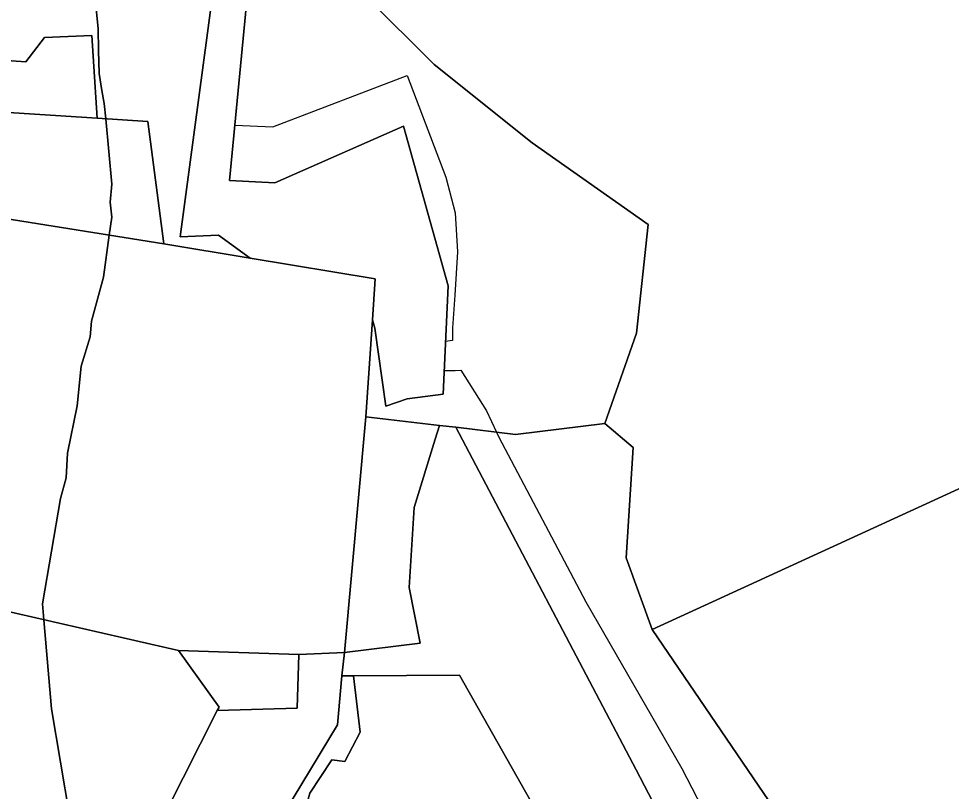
# Model space of a CAD drawing. Extents: x -477304 to -465429, y -1159113 to -1149210.
# Drawn here: x -474028.8 to -473764, y -1155897.7 to -1155678.3 of the extents above; entities that cross this region are included whole.
import ezdxf

# ---------------------------------------------------------------- set-up
doc = ezdxf.new("R2010")
doc.units = 0
for name, color, linetype in [('BPEJ_s', 7, 'Continuous'), ('orna_s', 7, 'Continuous'), ('ostatni_s', 7, 'Continuous'), ('PUPFL_s', 7, 'Continuous'), ('trav_porost_s', 7, 'Continuous')]:
    doc.layers.add(name, color=color, linetype=linetype)

msp = doc.modelspace()

# ---------------------------------------------------------------- linework, layer by layer
at = {"layer": 'BPEJ_s'}
for points in [[(-474008.1, -1155662.33), (-474006.19, -1155681.04), (-474006.08, -1155687.34), (-474005.97, -1155693.8), (-474005.13, -1155698.61), (-474004.49, -1155702.31), (-474004.08, -1155706.69), (-474002.36, -1155725.27), (-474002.78, -1155730.38), (-474002.36, -1155734.63), (-474003.06, -1155739.72), (-474004.7, -1155751.64), (-474008.1, -1155764.19), (-474008.52, -1155768.65), (-474011.08, -1155776.94), (-474012.14, -1155788.21), (-474014.91, -1155801.61), (-474015.33, -1155808.63), (-474016.87, -1155814.53), (-474022, -1155844.42), (-474021.61, -1155848.93), (-474019.46, -1155874.19)], [(-474014.38, -1155904.53), (-474019.46, -1155874.19), (-474021.61, -1155848.93), (-474022, -1155844.42), (-474016.87, -1155814.53), (-474015.33, -1155808.63), (-474014.91, -1155801.61), (-474012.14, -1155788.21), (-474011.08, -1155776.94), (-474008.52, -1155768.65), (-474008.1, -1155764.19), (-474004.7, -1155751.64), (-474003.06, -1155739.72), (-474002.36, -1155734.63), (-474002.78, -1155730.38), (-474002.36, -1155725.27), (-474004.08, -1155706.69), (-474004.49, -1155702.31), (-474005.13, -1155698.61), (-474005.97, -1155693.8), (-474006.08, -1155687.34), (-474006.19, -1155681.04), (-474008.1, -1155662.33)], [(-473964.11, -1155674), (-473967.41, -1155708.54), (-473956.59, -1155708.96), (-473918.5, -1155694.38), (-473907.45, -1155723.3), (-473904.87, -1155733.41), (-473904.16, -1155744.46), (-473904.97, -1155756.81), (-473905.58, -1155766.08), (-473905.58, -1155769.61), (-473907.55, -1155769.9), (-473907.93, -1155778.21), (-473904.87, -1155778.12), (-473903.23, -1155778.07)], [(-473964.11, -1155674), (-473967.41, -1155708.54), (-473956.59, -1155708.96), (-473918.5, -1155694.38), (-473907.45, -1155723.3), (-473904.87, -1155733.41), (-473904.16, -1155744.46), (-473904.97, -1155756.81), (-473905.58, -1155766.08), (-473905.58, -1155769.61), (-473907.55, -1155769.9), (-473907.93, -1155778.21), (-473904.87, -1155778.12), (-473903.23, -1155778.07), (-473895.94, -1155789.59), (-473893.09, -1155795.66), (-473892.41, -1155797.11), (-473867.73, -1155843.89), (-473840.46, -1155891.14), (-473816.01, -1155938.63)], [(-473903.23, -1155778.07), (-473895.94, -1155789.59), (-473893.09, -1155795.66), (-473892.41, -1155797.11), (-473867.73, -1155843.89), (-473840.46, -1155891.14), (-473816.01, -1155938.63), (-473789.68, -1155985.64), (-473785.41, -1156000), (-473774.08, -1156043.98), (-473771.25, -1156054.95), (-473782.46, -1156063.7), (-473837.96, -1156107.01)], [(-474019.46, -1155874.19), (-474014.38, -1155904.53), (-474001.47, -1155932.28), (-474000.27, -1155934.87), (-473984.91, -1155953.04), (-473977.97, -1155961.25), (-473951.73, -1155977.76), (-473941.57, -1155991.31), (-473941.42, -1155999.74), (-473941.42, -1156000), (-473942.33, -1156000), (-473933.63, -1156010.28), (-473925.1, -1156020.36), (-473924.07, -1156021.58), (-473918.1, -1156028.62), (-473893.16, -1156049.89), (-473882.42, -1156059.05), (-473856.09, -1156082.45), (-473837.96, -1156107.01)]]:
    msp.add_lwpolyline(points, dxfattribs=at)
at = {"layer": 'orna_s'}
msp.add_lwpolyline([(-474061.73, -1155730.35), (-473987.61, -1155742.19), (-473963.01, -1155746.28), (-473927.56, -1155752.18), (-473928.33, -1155763.78), (-473930.17, -1155791.28), (-473936.26, -1155858.2), (-473949.23, -1155858.79), (-473983.39, -1155857.71), (-474032.99, -1155846.32)], dxfattribs=at)
msp.add_lwpolyline([(-473927.05, -1155918.71), (-473937.57, -1155922.44), (-473943.56, -1155929.85), (-473954.82, -1155929.85), (-473946.12, -1155898.18), (-473939.83, -1155888.71), (-473936.16, -1155889.2), (-473931.78, -1155880.83), (-473933.71, -1155864.88), (-473903.61, -1155864.69), (-473882, -1155902.78), (-473884.08, -1155904.24), (-473883.13, -1155914.37), (-473901.23, -1155915.22), (-473912.33, -1155924.45)], close=True, dxfattribs=at)
at = {"layer": 'ostatni_s'}
for points in [[(-474075.37, -1155724.72), (-474072.46, -1155724.71), (-474072.07, -1155706.79), (-474063.12, -1155705.09), (-474062.8, -1155702.96), (-474006.49, -1155706.54), (-473992.14, -1155707.45), (-473987.61, -1155742.19), (-474061.73, -1155730.35), (-474090.71, -1155725.72), (-474090.92, -1155724.05), (-474088.66, -1155724.12), (-474082.7, -1155724.36), (-474080.68, -1155724.44)], [(-473910.48, -1155797.7), (-473916.49, -1155817.05), (-473917.92, -1155839.77), (-473914.75, -1155855.63), (-473936.26, -1155858.2), (-473930.17, -1155791.28), (-473909.29, -1155793.74)], [(-474023.28, -1155975.47), (-474024.96, -1155978.79), (-474029.23, -1155980.72), (-474048.32, -1155989.36), (-474051.04, -1155983.65), (-474060.5, -1155972.93), (-474062.07, -1155959.9), (-474071.78, -1155876.64), (-474076.44, -1155836.7), (-474032.99, -1155846.32), (-473983.39, -1155857.71), (-473971.9, -1155873.72), (-473972.4, -1155874.72), (-474015.74, -1155960.53), (-474019.79, -1155968.56)]]:
    msp.add_lwpolyline(points, close=True, dxfattribs=at)
msp.add_lwpolyline([(-473882, -1155902.78), (-473903.61, -1155864.69), (-473933.71, -1155864.88), (-473937.03, -1155864.9), (-473936.26, -1155858.2), (-473914.75, -1155855.63), (-473917.92, -1155839.77), (-473916.49, -1155817.05), (-473910.48, -1155797.7), (-473909.29, -1155793.74), (-473904.62, -1155794.3), (-473853.41, -1155891.58), (-473802.02, -1155990.14)], dxfattribs=at)
at = {"layer": 'PUPFL_s'}
for points in [[(-473966.05, -1155655.32), (-473967.43, -1155642.02), (-473964.95, -1155643.59), (-473938.68, -1155664.11), (-473930.1, -1155671.93), (-473910.84, -1155691.31), (-473883.01, -1155713.5), (-473850.05, -1155736.72), (-473853.33, -1155767.58), (-473862.3, -1155793.17), (-473887.7, -1155796.3), (-473904.62, -1155794.3), (-473909.29, -1155793.74), (-473930.17, -1155791.28), (-473928.33, -1155763.78), (-473927.65, -1155766.14), (-473924.53, -1155788.25), (-473918.45, -1155786.19), (-473908.23, -1155784.85), (-473906.83, -1155754.08), (-473919.53, -1155708.81), (-473956.06, -1155724.86), (-473968.9, -1155724.17), (-473964.11, -1155674)], [(-473856.29, -1155831.33), (-473848.93, -1155851.67), (-473787.07, -1155942.49), (-473728.2, -1156031.6), (-473765.75, -1156060.03), (-473802.02, -1155990.14), (-473853.41, -1155891.58), (-473904.62, -1155794.3), (-473887.7, -1155796.3), (-473862.3, -1155793.17), (-473854.27, -1155800.04)]]:
    msp.add_lwpolyline(points, close=True, dxfattribs=at)
for points in [[(-473654.27, -1155762.41), (-473848.93, -1155851.67), (-473856.29, -1155831.33), (-473854.27, -1155800.04), (-473862.3, -1155793.17), (-473853.33, -1155767.58), (-473850.05, -1155736.72), (-473883.01, -1155713.5), (-473910.84, -1155691.31), (-473930.1, -1155671.93)], [(-474026.76, -1156359.93), (-474028.57, -1156232.83), (-474037.61, -1156229.81), (-474034.02, -1156182.2), (-474043.37, -1156123.69), (-473957.29, -1156142), (-473947.01, -1156144.19), (-473903.77, -1156151.36), (-473890.91, -1156154.78), (-473765.75, -1156060.03), (-473728.2, -1156031.6), (-473787.07, -1155942.49), (-473848.93, -1155851.67), (-473654.27, -1155762.41)]]:
    msp.add_lwpolyline(points, dxfattribs=at)
at = {"layer": 'trav_porost_s'}
for points in [[(-474006.49, -1155706.54), (-474008.03, -1155683.03), (-474021.47, -1155683.57), (-474026.74, -1155690.56), (-474047.36, -1155689.09), (-474040.9, -1155649.14), (-474046.83, -1155640.64), (-474051.38, -1155631.18), (-474050.87, -1155627.89), (-474044.67, -1155628.43), (-474044.78, -1155625.92), (-474038.98, -1155626.41), (-474039.04, -1155640.04), (-474032.8, -1155648.08), (-474004.92, -1155645.56), (-473993.73, -1155636.15), (-473971.07, -1155651.85), (-473982.92, -1155740.2), (-473972.05, -1155739.78), (-473963.01, -1155746.28), (-473987.61, -1155742.19), (-473992.14, -1155707.45)], [(-474086.59, -1155663.88), (-474095.22, -1155664.14), (-474094.6, -1155653.87), (-474087.81, -1155654.83), (-474083.96, -1155634.65), (-474068.27, -1155635.61), (-474067.44, -1155631.1), (-474051.38, -1155631.18), (-474046.83, -1155640.64), (-474040.9, -1155649.14), (-474047.36, -1155689.09), (-474026.74, -1155690.56), (-474021.47, -1155683.57), (-474008.03, -1155683.03), (-474006.49, -1155706.54), (-474062.8, -1155702.96), (-474093.55, -1155701.01), (-474094.7, -1155684.3), (-474094.98, -1155672.46), (-474092.87, -1155672.4), (-474092.71, -1155678.12), (-474086.18, -1155677.93)], [(-473908.23, -1155784.85), (-473918.45, -1155786.19), (-473924.53, -1155788.25), (-473927.65, -1155766.14), (-473928.33, -1155763.78), (-473927.56, -1155752.18), (-473963.01, -1155746.28), (-473972.05, -1155739.78), (-473982.92, -1155740.2), (-473971.07, -1155651.85), (-473966.05, -1155655.32), (-473964.11, -1155674), (-473968.9, -1155724.17), (-473956.06, -1155724.86), (-473919.53, -1155708.81), (-473906.83, -1155754.08)], [(-473937.03, -1155864.9), (-473938.29, -1155878.8), (-473950.82, -1155899.59), (-473983.9, -1155951.39), (-473991.35, -1155963.57), (-474005.68, -1155961.78), (-474015.74, -1155960.53), (-473972.4, -1155874.72), (-473949.71, -1155874.06), (-473949.23, -1155858.79), (-473936.26, -1155858.2)], [(-473949.23, -1155858.79), (-473949.71, -1155874.06), (-473972.4, -1155874.72), (-473971.9, -1155873.72), (-473983.39, -1155857.71)], [(-473912.33, -1155924.45), (-473900.93, -1155940.56), (-473935.02, -1155943.32), (-473958.77, -1155958.76), (-473948.51, -1155978.49), (-473960.77, -1155961.45), (-473977.71, -1155949.26), (-473983.9, -1155951.39), (-473950.82, -1155899.59), (-473938.29, -1155878.8), (-473937.03, -1155864.9), (-473933.71, -1155864.88), (-473931.78, -1155880.83), (-473936.16, -1155889.2), (-473939.83, -1155888.71), (-473946.12, -1155898.18), (-473954.82, -1155929.85), (-473943.56, -1155929.85), (-473937.57, -1155922.44), (-473927.05, -1155918.71)]]:
    msp.add_lwpolyline(points, close=True, dxfattribs=at)

doc.saveas('drawing.dxf')
